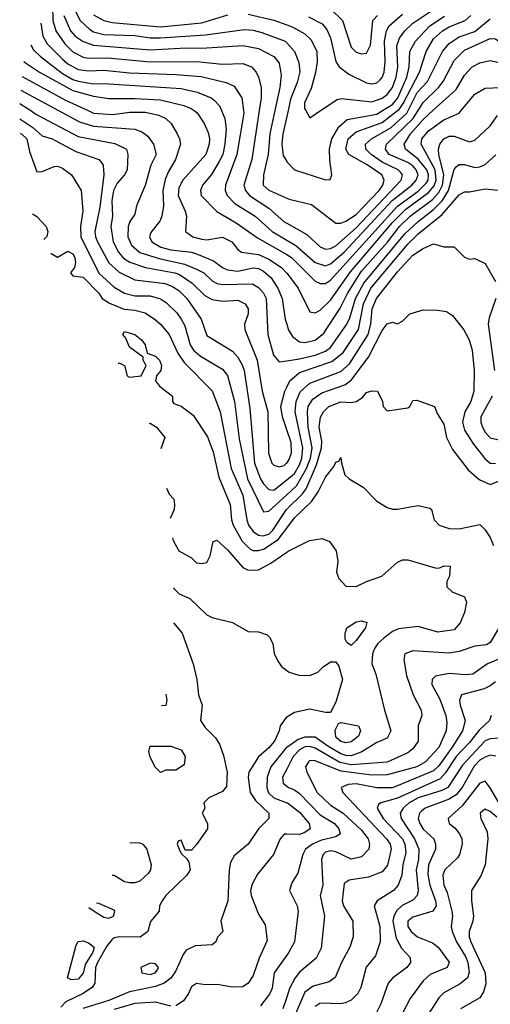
# Model space of a CAD drawing. Header units: inches. Extents: x 1793389 to 1900389, y 320802 to 470796.
# Tile 428 of 656: x 1828963 to 1830790, y 446528 to 450353. Entities that reach past the tile are written whole.
import ezdxf

# ---------------------------------------------------------------- set-up
doc = ezdxf.new("R2010")
doc.units = ezdxf.units.IN
doc.header["$MEASUREMENT"] = 0
for name, color, linetype in [('B8424', 7, 'Continuous'), ('B8425', 7, 'Continuous'), ('B8434', 7, 'Continuous'), ('B8435', 7, 'Continuous')]:
    doc.layers.add(name, color=color, linetype=linetype)

msp = doc.modelspace()

# ---------------------------------------------------------------- linework, layer by layer
at = {"layer": 'B8424', "color": 2}
for points, elevation in [([(1828964.3, 449968.3), (1829014.2, 449934.2), (1829050, 449902), (1829090, 449890.3), (1829180.9, 449840.9), (1829270, 449810.5), (1829279.9, 449799.9), (1829288, 449788), (1829290.4, 449750.4), (1829274.4, 449625.6), (1829254.9, 449530), (1829257, 449510), (1829265.7, 449490), (1829309.3, 449409.3), (1829350, 449372), (1829410, 449343.1), (1829527.8, 449327.8), (1829557.1, 449317.1), (1829581.6, 449301.6), (1829612, 449270), (1829668.2, 449190), (1829690, 449126), (1829790, 449065.5), (1829810, 449042), (1829828.5, 449010), (1829834.6, 448990), (1829857.3, 448842.7), (1829874.7, 448630), (1829898, 448570), (1829910, 448550.5), (1829930, 448528.5), (1829950, 448526), (1830000, 448566.1)], 354), ([(1829006, 450000), (1829026.5, 449986.5), (1829190, 449899.5), (1829332.7, 449872.7), (1829377.3, 449850), (1829383, 449830), (1829380.5, 449770), (1829370.6, 449750), (1829341.8, 449718.2), (1829328, 449690), (1829320.8, 449650), (1829323.6, 449590), (1829317.4, 449550), (1829326, 449490), (1829347.2, 449450), (1829366.5, 449426.5), (1829391.2, 449411.2), (1829451.2, 449391.2), (1829566, 449370), (1829583.1, 449363.1), (1829632.7, 449330), (1829681.6, 449281.6), (1829710, 449266.7), (1829750, 449259.5), (1829810, 449263), (1829838.8, 449250), (1829850.3, 449230.3), (1829850.4, 449210), (1829836.3, 449170), (1829837.3, 449150), (1829885.7, 449030), (1829904.2, 448910), (1829926.4, 448830), (1829928.6, 448668.6), (1829942, 448630), (1829950, 448622), (1829970, 448615.5), (1829990, 448621.6), (1829999.5, 448630), (1830000, 448630.7)], 358), ([(1829114.5, 450000), (1829196, 449956), (1829250, 449939.6), (1829410, 449928.4), (1829438, 449918), (1829460.6, 449900.6), (1829482.4, 449870), (1829493, 449830), (1829471.9, 449788.1), (1829450, 449708.7), (1829417.3, 449630), (1829410, 449598), (1829390.4, 449569.6), (1829383.8, 449550), (1829383.1, 449510), (1829397.5, 449477.5), (1829430, 449449), (1829505.1, 449425.1), (1829603, 449403), (1829650, 449384.6), (1829678, 449370), (1829710, 449339.3), (1829730, 449328.5), (1829750, 449324.2), (1829867.1, 449327.1), (1829890, 449312.7), (1829910.2, 449290.2), (1829920.3, 449270), (1829926.7, 449130), (1829948.2, 449050), (1829970, 449024), (1830000, 449028.3)], 362), ([(1829229.4, 450000), (1829250, 449990.4), (1829324.8, 449984.8), (1829390, 449994.3), (1829450, 449994.6), (1829502.9, 449982.9), (1829530.7, 449970), (1829550.7, 449950), (1829574, 449910), (1829584, 449890), (1829587.3, 449870), (1829568.4, 449810), (1829539.3, 449760.7), (1829527.8, 449732.2), (1829519.5, 449690), (1829521.6, 449630), (1829515.5, 449590), (1829507.7, 449570), (1829472.8, 449527.2), (1829467.7, 449510), (1829476.3, 449490), (1829511, 449470), (1829550, 449459.6), (1829630, 449450.3), (1829650, 449443.1), (1829716.3, 449416.3), (1829750.2, 449390.2), (1829770, 449381.7), (1829810, 449376.9), (1829870, 449388.9), (1829890, 449387.2), (1829910, 449376.5), (1829939.5, 449350), (1829965.7, 449310), (1829982, 449270), (1829994, 449190), (1830000, 449170.2)], 366), ([(1829640.4, 450000), (1829651.7, 449991.7), (1829679.1, 449950), (1829694.7, 449914.7), (1829700.4, 449890), (1829699.5, 449870), (1829686, 449830), (1829596.4, 449730), (1829580.5, 449699.5), (1829578, 449670), (1829606, 449610), (1829610.6, 449590), (1829607.3, 449530), (1829636, 449510), (1829670, 449500.3), (1829690, 449497.6), (1829750, 449508), (1829786.8, 449490), (1829810, 449461), (1829824.7, 449450), (1829890, 449440.9), (1829930, 449423.1), (1829979.3, 449390), (1829999.3, 449370), (1830000, 449369.1)], 370), ([(1829746.8, 450000), (1829759.3, 449970), (1829764.9, 449930), (1829760.3, 449870), (1829751.6, 449830), (1829737.6, 449802.4), (1829707.9, 449752.1), (1829673, 449710), (1829664.9, 449690), (1829667.7, 449670), (1829728.6, 449608.6), (1829803.8, 449563.8), (1829886, 449506), (1830000, 449440.6)], 374), ([(1829832.1, 450000), (1829833.4, 449990), (1829806, 449830), (1829762, 449710), (1829760.4, 449690), (1829768.4, 449670), (1829799.1, 449639.1), (1829878, 449590), (1829943.8, 449530), (1830000, 449496.6)], 378), ([(1829892.8, 450000), (1829864.2, 449810), (1829834, 449710), (1829839.5, 449690), (1829854.9, 449670), (1829930, 449621.3), (1829990, 449568.4), (1830000, 449562.7)], 382), ([(1829953.7, 450000), (1829934, 449910), (1829927.4, 449830), (1829910.4, 449750), (1829908.4, 449710), (1829930, 449690.6), (1830000, 449660.6)], 386), ([(1830000, 449977.4), (1829984.9, 449910), (1829980.9, 449870), (1829986.3, 449826.3), (1830000, 449802)], 390), ([(1828965.1, 449911.4), (1828970, 449910.3), (1828991.5, 449890), (1829001.3, 449841.3), (1829030, 449762.8), (1829050, 449763.8), (1829097, 449783), (1829110, 449783.8), (1829130, 449776.4), (1829164, 449750), (1829202, 449690), (1829208.7, 449610), (1829198.9, 449550), (1829200.9, 449510), (1829270, 449368.4), (1829330, 449314.4), (1829370, 449290.3), (1829410, 449281.1), (1829470, 449281.1), (1829510, 449268.4), (1829532.8, 449252.8), (1829573.9, 449213.9), (1829590.4, 449190), (1829603.8, 449163.8), (1829625.7, 449090), (1829638.4, 449070), (1829665.4, 449045.4), (1829750, 448995.5), (1829770, 448970.7), (1829797.4, 448870), (1829815.1, 448724.9), (1829848.1, 448570), (1829910, 448441), (1829930, 448444), (1830000, 448507.7)], 350), ([(1829012.9, 449598.9), (1829030, 449588.4), (1829066, 449550), (1829072.2, 449530), (1829068.4, 449511.6), (1829057.1, 449499.7)], 346), ([(1829084.3, 449445.4), (1829085.1, 449445.1), (1829110, 449430.5), (1829150, 449453.4), (1829170, 449444), (1829177.6, 449430), (1829180.5, 449410), (1829176, 449390), (1829161, 449370), (1829170, 449358), (1829210, 449353.4), (1829270, 449290.5), (1829283.8, 449270), (1829312.4, 449252.4), (1829369, 449229), (1829410, 449225.3), (1829450, 449214.4), (1829490, 449187.7), (1829510.3, 449170.3), (1829543, 449130), (1829577.8, 449057.8), (1829601.2, 449021.2), (1829710, 448910.8), (1829741.3, 448830), (1829784.6, 448610), (1829830, 448506), (1829844.6, 448410), (1829851.8, 448390), (1829870, 448364.9), (1829890, 448350.3), (1829907.7, 448347.7), (1829930, 448354.6), (1829946.6, 448370), (1829998.5, 448450), (1830000, 448451.5)], 346), ([(1829345.4, 449016.1), (1829350, 449020.7), (1829370.4, 449010.4), (1829381, 448970), (1829390, 448964), (1829435.3, 448970), (1829454, 449010), (1829442, 449030), (1829442, 449042), (1829390, 449081.2), (1829375.5, 449115.5), (1829364, 449130), (1829370, 449142), (1829410, 449130.7), (1829436, 449110), (1829451, 449090), (1829458, 449058), (1829490, 449046), (1829506, 449030), (1829513.4, 449010), (1829510.6, 448990), (1829494.8, 448970), (1829490.7, 448950), (1829506, 448930), (1829556, 448890), (1829556, 448870), (1829562, 448862), (1829590, 448851.3), (1829636.5, 448816.5), (1829692.9, 448732.9), (1829713.9, 448673.9), (1829736.3, 448576.3), (1829780.3, 448470), (1829785.3, 448410), (1829792, 448390), (1829827, 448327), (1829856.9, 448296.9), (1829870.3, 448290.3), (1829890, 448290.3), (1829910, 448296.5), (1829966.4, 448333.6), (1830000, 448378.2)], 342), ([(1830000, 448760.2), (1829982.9, 448810), (1829977.6, 448850), (1829992.8, 448910), (1830000, 448925.4)], 358), ([(1829466.6, 448784.8), (1829470, 448786), (1829494.8, 448770), (1829526.8, 448730), (1829511.4, 448686.1)], 338), ([(1829533.8, 448533.4), (1829543, 448510), (1829562, 448490), (1829564.9, 448470), (1829563.1, 448450), (1829547.5, 448415.7)], 338), ([(1829556.3, 448339.9), (1829559.1, 448330), (1829581, 448290), (1829630, 448262.8), (1829650, 448243), (1829670, 448240.7), (1829690, 448244.7), (1829702.7, 448270), (1829714.6, 448325.4), (1829729.2, 448330.8), (1829770, 448293.4), (1829830, 448225.5), (1829850, 448214.9), (1829890, 448215.5), (1829938.4, 448241.6), (1830000, 448284)], 338), ([(1829560.5, 448145.8), (1829562.5, 448142.5), (1829582.6, 448122.6), (1829623.8, 448103.8), (1829690, 448041), (1829710, 448031), (1829790, 448011), (1829850, 447976), (1829890, 447974.8), (1829923.5, 447963.5), (1829933.7, 447953.7), (1829946, 447930), (1829951.3, 447891.3), (1829963.6, 447863.6), (1829979.6, 447839.6), (1830000, 447825.1)], 334), ([(1829560.5, 448010.2), (1829594, 447970), (1829637.3, 447850), (1829651, 447790), (1829658, 447730), (1829672, 447690), (1829664.7, 447630), (1829683.5, 447603.5), (1829723.5, 447563.5), (1829738.5, 447538.5), (1829754.4, 447494.4), (1829768.9, 447430), (1829765.7, 447374.3), (1829750, 447354.5), (1829698, 447330), (1829678, 447310), (1829682, 447290), (1829672, 447270), (1829692, 447230), (1829692, 447210), (1829650, 447148), (1829630, 447126), (1829606, 447126), (1829590, 447166), (1829578, 447162), (1829574, 447150), (1829582, 447130), (1829590, 447114), (1829612.7, 447092.7), (1829619.6, 447079.6), (1829624.7, 447050), (1829612, 447030), (1829531, 446950), (1829516, 446930), (1829506, 446910), (1829504.7, 446890), (1829470.6, 446849.4), (1829460.7, 446810), (1829431.5, 446788.5), (1829350, 446789.7), (1829330, 446785.6), (1829321.3, 446778.7), (1829303.4, 446756.6), (1829265, 446690), (1829257.8, 446670), (1829254.4, 446610), (1829246.3, 446593.7), (1829210.2, 446569.8), (1829143, 446537), (1829123.6, 446516.4)], 330), ([(1829530.4, 447732.1), (1829534.8, 447710), (1829530, 447689.2), (1829514.1, 447686.9)], 326), ([(1830000, 447643.2), (1829998, 447642), (1829974.8, 447610), (1829970.6, 447590), (1829952.4, 447550), (1829930, 447523.6), (1829890.2, 447489.8), (1829853, 447430), (1829850.5, 447409.5), (1829858, 447350), (1829879, 447319), (1829930.2, 447270.2), (1829930.4, 447250), (1829890.4, 447209.6), (1829850.4, 447149.6), (1829795.9, 447104.1), (1829782, 447078), (1829776.3, 447050), (1829770.7, 446930), (1829744, 446850), (1829752, 446810), (1829731.1, 446788.9), (1829724.7, 446770), (1829710, 446759), (1829645.1, 446754.9), (1829610, 446738), (1829598.3, 446721.7), (1829570, 446657.2), (1829550, 446629.2), (1829524.7, 446610), (1829490, 446597), (1829390, 446575.8), (1829310, 446542), (1829208.4, 446511.6)], 334), ([(1830000, 447525.6), (1829996.7, 447523.3), (1829937.6, 447450), (1829924.2, 447410), (1829923.1, 447370), (1829929.2, 447349.2), (1829949.3, 447329.3), (1830000, 447311)], 338), ([(1830000, 447441.7), (1829983.7, 447410), (1829986.4, 447386.4), (1830000, 447375.5)], 342), ([(1830000, 447188.8), (1829990, 447189), (1829974.8, 447170), (1829948, 447110), (1829886.9, 447033.1), (1829865.5, 446994.5), (1829859.3, 446970), (1829861.6, 446950), (1829890, 446878), (1829916.7, 446836.7), (1829924.5, 446775.5), (1829893.4, 446706.6), (1829870, 446639), (1829850.3, 446609.7), (1829830, 446596), (1829790, 446594.5), (1829730, 446604.5), (1829682.7, 446602.7), (1829650, 446608.7), (1829630, 446595.3), (1829619.1, 446570), (1829598.6, 446541.4), (1829570, 446522)], 338), ([(1829390.9, 447156.7), (1829430, 447155.5), (1829441, 447150), (1829457.3, 447130), (1829473.4, 447070), (1829470.7, 447050), (1829463.4, 447036.6), (1829430, 447006.6), (1829410, 446999.3), (1829390, 446999)], 326), ([(1829390, 446999), (1829370, 447004), (1829330, 447028.7), (1829322.1, 447027.7)], 326), ([(1829231.3, 446903.8), (1829252, 446890), (1829290, 446866.8), (1829310, 446862.8), (1829328, 446870), (1829333.2, 446890), (1829330, 446893.2), (1829270, 446919), (1829260.9, 446920.6)], 330), ([(1830000, 446718.9), (1829950.6, 446650), (1829943.8, 446590), (1829933, 446567), (1829897.7, 446522.3)], 342), ([(1829550, 446520.7), (1829490, 446536.4), (1829410, 446530.9), (1829330, 446507.1)], 338), ([(1830000, 446555.6), (1829984.4, 446510)], 346)]:
    msp.add_lwpolyline(points, dxfattribs=dict(at, elevation=elevation))
for points, elevation in [([(1829510, 447428.7), (1829490, 447448), (1829470, 447488), (1829465.2, 447510), (1829469.5, 447530.5), (1829550, 447530.7), (1829590, 447516), (1829606, 447490), (1829602, 447458), (1829570, 447438), (1829530, 447438)], 326), ([(1829163.2, 446623.2), (1829148.7, 446630), (1829182, 446758), (1829190, 446771.3), (1829210, 446774.8), (1829230, 446766.8), (1829252.2, 446750), (1829247.7, 446730), (1829218, 446682), (1829210, 446649), (1829190, 446625.1)], 326), ([(1829470, 446687), (1829434, 446670), (1829438, 446650), (1829470, 446643), (1829488.7, 446650), (1829498.9, 446661.1), (1829502.7, 446670), (1829490, 446685.2)], 334)]:
    msp.add_lwpolyline(points, close=True, dxfattribs=dict(at, elevation=elevation))
at = {"layer": 'B8425', "color": 2}
for p, q in [((1828967.7, 450079.2, 362), (1829114.5, 450000, 362)), ((1828963.4, 450028.1, 358), (1829006, 450000, 358))]:
    msp.add_line(p, q, dxfattribs=at)
for points, elevation in [([(1829089.5, 450464.7), (1829091.5, 450350), (1829104.2, 450310), (1829139.1, 450259.1), (1829170, 450228.7), (1829210, 450207.4), (1829230, 450203.6), (1829304.8, 450204.8), (1829470, 450190.2), (1829650, 450191.5), (1829750, 450180.3), (1829830, 450183.8), (1829862.8, 450170), (1829880.7, 450150), (1829890.5, 450130), (1829900.4, 450090), (1829900.3, 450050), (1829892.8, 450000)], 382), ([(1829177.7, 450390), (1829198.7, 450350), (1829235.8, 450315.8), (1829250, 450306.3), (1829290, 450296.5), (1829410, 450292.4), (1829470, 450283.2), (1829510, 450282.4), (1829685.1, 450294.9), (1829835.8, 450315.8), (1829870, 450313.1), (1829903.8, 450303.8), (1829993.4, 450270), (1830000, 450262.9)], 390), ([(1829135.2, 450370), (1829160.3, 450310), (1829179.3, 450290), (1829209.2, 450269.2), (1829250, 450254.3), (1829470, 450236.5), (1829610, 450244), (1829670, 450242.3), (1829830, 450253.4), (1829890, 450242), (1829950.3, 450210.3), (1829970, 450184.7), (1829978, 450138), (1829973.4, 450090), (1829953.7, 450000)], 386), ([(1829250, 450372.2), (1829290, 450350.3), (1829322.6, 450342.6), (1829510, 450325.8), (1829670, 450341.5), (1829771.8, 450371.8)], 394), ([(1829850, 450374.9), (1829950, 450351.7), (1830000, 450333.2)], 394), ([(1829044.8, 450340.5), (1829053.1, 450290), (1829070, 450259.3), (1829130, 450199.5), (1829150, 450181.7), (1829190, 450160.2), (1829230, 450154.9), (1829290, 450157.7), (1829390, 450146.5), (1829570, 450140.8), (1829667.9, 450132.1), (1829764.7, 450110), (1829795.8, 450095.8), (1829825.5, 450050), (1829832.1, 450000)], 378), ([(1829006.3, 450256.3), (1829016.3, 450236.3), (1829043.8, 450210), (1829130, 450144.4), (1829170, 450120.7), (1829190, 450114.4), (1829250, 450104.4), (1829290, 450105.2), (1829590, 450086), (1829652.4, 450072.4), (1829706.8, 450050), (1829719.9, 450039.9), (1829738.9, 450018.9), (1829746.8, 450000)], 374), ([(1828979.5, 450191.1), (1828985.5, 450185.5), (1829040.5, 450150), (1829170, 450078), (1829250, 450056.5), (1829310, 450047), (1829410, 450047.7), (1829510, 450042.3), (1829600.3, 450020.3), (1829628.7, 450008.7), (1829640.4, 450000)], 370), ([(1828973.3, 450132.7), (1829141.3, 450041.3), (1829229.4, 450000)], 366)]:
    msp.add_lwpolyline(points, dxfattribs=dict(at, elevation=elevation))
at = {"layer": 'B8434', "color": 2}
for points, elevation in [([(1830000, 449802), (1830000.7, 449800.7), (1830030.4, 449770.4), (1830150, 449731.3), (1830168, 449732), (1830175.3, 449750), (1830167, 449807), (1830166.3, 449850), (1830175.4, 449890), (1830202.6, 449937.4), (1830234.6, 449965.4), (1830350, 449986.7), (1830371.2, 450000)], 390), ([(1830005, 450000), (1830000, 449977.4)], 390), ([(1830000, 449369.1), (1830043.8, 449310), (1830090, 449218), (1830110, 449214.8), (1830130, 449224.9), (1830170, 449263.8), (1830246.9, 449373.1), (1830410, 449565.8), (1830462.4, 449617.6), (1830550, 449681.6), (1830572, 449708), (1830580.2, 449730), (1830576, 449770), (1830521.3, 449870), (1830524.7, 449890), (1830550, 449921.3), (1830610, 449964.9), (1830670, 449990.6), (1830677.7, 450000)], 370), ([(1830000, 449496.6), (1830035.5, 449475.5), (1830110, 449410.3), (1830150, 449396.5), (1830170, 449404.6), (1830223.1, 449450), (1830409.4, 449650.6), (1830485.1, 449710), (1830502.6, 449730), (1830509.7, 449750), (1830502.3, 449770), (1830490, 449785.1), (1830470, 449798.8), (1830397.6, 449830), (1830383.6, 449850), (1830387.8, 449870), (1830490, 449968), (1830510, 450000)], 378), ([(1830000, 449660.6), (1830010, 449656.3), (1830095.6, 449635.6), (1830190, 449562.8), (1830210, 449563), (1830230, 449570.4), (1830270, 449597), (1830358.3, 449690), (1830372.6, 449710), (1830378.7, 449730), (1830369.5, 449750), (1830311.6, 449790), (1830241.6, 449830), (1830229.7, 449850), (1830238.7, 449890), (1830270, 449918), (1830370, 449953.4), (1830430.3, 450000)], 386), ([(1830000, 449440.6), (1830018.4, 449430), (1830110, 449337.1), (1830130, 449328.2), (1830150, 449328.4), (1830170, 449341.3), (1830430, 449629.2), (1830510, 449687.3), (1830541.5, 449718.5), (1830548.8, 449730), (1830550.6, 449750), (1830543.5, 449770), (1830510, 449810.9), (1830460.5, 449850), (1830456.3, 449870), (1830481, 449910), (1830530, 449966), (1830567.1, 450000)], 374), ([(1830000, 449562.7), (1830078.3, 449518.3), (1830130, 449470.6), (1830150, 449462.4), (1830170, 449464.9), (1830190, 449475.3), (1830270, 449544.9), (1830444.7, 449730), (1830449.6, 449750), (1830441.3, 449761.3), (1830432, 449770), (1830370, 449800.3), (1830327.6, 449830), (1830307.6, 449850), (1830305.6, 449870), (1830329.5, 449890), (1830404.8, 449935.2), (1830466.4, 449990), (1830471.5, 450000)], 382), ([(1830000, 449170.2), (1830007, 449147), (1830022, 449122), (1830050, 449101.6), (1830070, 449099.5), (1830110, 449108.8), (1830144.1, 449135.9), (1830208, 449232), (1830236.1, 449290), (1830290, 449376.5), (1830391, 449489), (1830438, 449550), (1830479.1, 449590), (1830565.4, 449654.6), (1830590, 449681.5), (1830604.1, 449710), (1830609.9, 449750), (1830589.8, 449830), (1830589.7, 449850.3), (1830594.5, 449870), (1830609.4, 449890), (1830630, 449900.4), (1830650, 449900.4), (1830710, 449879.3), (1830730, 449884.9), (1830790, 449941), (1830818.6, 449981.4)], 366), ([(1830073.6, 450000), (1830090, 449972), (1830131.2, 450000)], 394), ([(1830000, 449028.3), (1830050, 449035.6), (1830109.8, 449050.2), (1830150, 449066), (1830170, 449079.5), (1830232.8, 449170), (1830244.8, 449195.2), (1830266.8, 449270), (1830299.3, 449330), (1830458.8, 449521.2), (1830510, 449569.1), (1830570, 449615.8), (1830603.8, 449650), (1830628.2, 449690), (1830650, 449771), (1830658, 449782), (1830670, 449790.6), (1830689.5, 449790.5), (1830730, 449779.3), (1830750, 449781.6), (1830770, 449790.6), (1830811.2, 449828.8)], 362), ([(1830000, 448925.4), (1830011.6, 448950), (1830050, 448982.6), (1830175, 449025), (1830219.6, 449060.4), (1830279.1, 449150), (1830298, 449250), (1830326.6, 449310), (1830470, 449480.9), (1830510, 449520.9), (1830603.3, 449596.7), (1830670, 449673.4), (1830690, 449684), (1830710, 449684), (1830770, 449696.3), (1830834, 449690)], 358), ([(1830000, 448566.1), (1830029.7, 448590), (1830050, 448624.4), (1830058.5, 448650), (1830062.5, 448690), (1830033.1, 448830), (1830036, 448870), (1830052.7, 448907.3), (1830090, 448941.7), (1830210, 448986.3), (1830243.3, 449016.7), (1830316.1, 449130), (1830327, 449170), (1830332, 449230), (1830348.5, 449270), (1830430, 449374), (1830490, 449438.4), (1830530, 449464), (1830570, 449482), (1830610, 449471.3), (1830650, 449471.3), (1830690.7, 449430.7), (1830710, 449422.8), (1830730, 449426), (1830770, 449406), (1830810, 449336)], 354), ([(1830812.2, 449270), (1830785.5, 449194.5), (1830782.4, 449170), (1830806.7, 448990)], 354), ([(1830000, 448507.7), (1830037.9, 448542.1), (1830076.8, 448610), (1830092.2, 448650), (1830098.5, 448690), (1830083.8, 448770), (1830080.4, 448830), (1830082.6, 448850), (1830101.1, 448878.9), (1830136.3, 448903.7), (1830225.2, 448934.8), (1830250, 448952.2), (1830317.4, 449042.6), (1830370, 449146), (1830390, 449172), (1830410, 449178), (1830430, 449172), (1830450, 449182), (1830478, 449210), (1830530, 449226), (1830585.4, 449225.4), (1830619.6, 449219.6), (1830643.6, 449203.6), (1830688, 449148), (1830708, 449110), (1830719.3, 449070), (1830728, 448990), (1830726, 448910), (1830714.4, 448870), (1830692, 448830), (1830682.6, 448790), (1830690, 448758.8), (1830724.5, 448704.5), (1830769, 448649), (1830790, 448630.5), (1830810, 448628.4)], 350), ([(1830000, 448451.5), (1830060.4, 448510), (1830075.1, 448530), (1830115.6, 448624.4), (1830134.8, 448690), (1830136.3, 448716.3), (1830126, 448770), (1830131.1, 448808.9), (1830142.9, 448830), (1830163.7, 448850), (1830210, 448868.4), (1830250, 448865.5), (1830269.6, 448870.4), (1830294.5, 448885.5), (1830310, 448904.7), (1830330, 448911.3), (1830352, 448910), (1830372, 448870), (1830374, 448850), (1830390, 448834), (1830470, 448844.7), (1830478, 448850), (1830490, 448874), (1830504.7, 448875.3), (1830574, 448850), (1830583.6, 448823.6), (1830610, 448782), (1830620.5, 448730), (1830643.1, 448683.1), (1830703.8, 448603.8), (1830746.6, 448566.6), (1830790, 448548), (1830849.8, 448570.2)], 346), ([(1830797.6, 448890), (1830754, 448810), (1830754, 448790), (1830760.3, 448770), (1830770, 448750.7), (1830790, 448728.2), (1830870, 448710.4)], 354), ([(1830000, 448630.7), (1830010, 448644), (1830018.3, 448670), (1830017.3, 448710), (1830000, 448760.2)], 358), ([(1830000, 448378.2), (1830030, 448418), (1830097.2, 448482.8), (1830121.4, 448518.6), (1830150, 448576), (1830183.1, 448616.9), (1830190, 448634), (1830202, 448638), (1830210, 448652), (1830212, 448630), (1830225.4, 448585.4), (1830242, 448570), (1830296.8, 448536.8), (1830350, 448482), (1830390, 448458), (1830410, 448451.3), (1830430, 448451.3), (1830510, 448466), (1830556, 448456), (1830562, 448450), (1830572, 448410), (1830592, 448390), (1830630, 448376), (1830670, 448374.8), (1830750, 448392), (1830770.9, 448370.9), (1830790, 448342), (1830802.8, 448310)], 342), ([(1830000, 448284), (1830008.7, 448290), (1830088, 448330), (1830138, 448338), (1830166.4, 448326.4), (1830191.3, 448290), (1830198, 448250), (1830192.7, 448207.3), (1830202, 448182), (1830230, 448152), (1830270, 448151.3), (1830309.3, 448170.7), (1830369.1, 448190.9), (1830430, 448246), (1830450, 448254.8), (1830470, 448254.8), (1830576.4, 448223.6), (1830590, 448222), (1830611.1, 448231.1), (1830634, 448230), (1830631.3, 448191.3), (1830622, 448170), (1830622, 448150), (1830642, 448130), (1830690, 448110.7), (1830698, 448090), (1830690.6, 448050), (1830673.4, 448010), (1830650, 447982.7), (1830586.8, 447973.2), (1830510, 447995.1), (1830433.8, 447986.2), (1830410, 447975.6), (1830376.3, 447950), (1830354, 447930), (1830340.5, 447910), (1830333, 447890), (1830330.7, 447850), (1830346, 447810), (1830379.1, 447670), (1830404, 447590), (1830390, 447561.2), (1830350, 447545.1), (1830292, 447508), (1830250, 447492.9), (1830230, 447493.8), (1830210, 447501.2), (1830158.9, 447530), (1830110, 447565.1), (1830070, 447565.8), (1830044, 447556), (1830000, 447525.6)], 338), ([(1830825.5, 447994.5), (1830790, 447934), (1830775.3, 447924.7), (1830730, 447919.5), (1830670, 447898.4), (1830630, 447891.6), (1830490, 447900.9), (1830458, 447890), (1830454.4, 447865.6), (1830465.1, 447805.1), (1830490.3, 447730.3), (1830522, 447670), (1830524.9, 447650), (1830510.5, 447610), (1830510.6, 447550), (1830490, 447520.9), (1830470, 447505.1), (1830390, 447468.4), (1830250, 447457.5), (1830206.6, 447466.6), (1830110, 447522.8), (1830090, 447529.8), (1830070, 447527.6), (1830050, 447516.4), (1830024.9, 447490), (1830000, 447441.7)], 342), ([(1830850, 447879.8), (1830778.8, 447850), (1830722, 447810), (1830692.3, 447807.7), (1830630, 447813), (1830577.5, 447802.5), (1830564, 447790), (1830563, 447770), (1830593.8, 447713.8), (1830617.1, 447650), (1830622, 447622), (1830619.5, 447590), (1830590, 447526), (1830539.3, 447470), (1830504.9, 447450), (1830390, 447419.2), (1830330, 447418.2), (1830210, 447433.2), (1830110, 447473), (1830090, 447474.5), (1830084, 447470), (1830073.4, 447450), (1830078, 447430), (1830118.4, 447350), (1830170, 447301.3), (1830219.5, 447270), (1830290, 447204.4), (1830315.8, 447170), (1830321.6, 447150), (1830319.1, 447130), (1830290, 447100.9), (1830250, 447091.8), (1830190, 447120.5), (1830170, 447124.2), (1830150, 447118.4), (1830141.6, 447110), (1830134.9, 447090), (1830139.5, 446990), (1830130.4, 446950), (1830146, 446870), (1830134.2, 446745.8), (1830113.7, 446706.3), (1830050, 446652), (1830032.2, 446630), (1830011.3, 446588.7), (1830000, 446555.6)], 346), ([(1830000, 447825.1), (1830010, 447818), (1830046.4, 447806.4), (1830090, 447804.7), (1830121.2, 447818.8), (1830140.9, 447839.1), (1830170, 447858), (1830190, 447858), (1830202, 447842), (1830217.1, 447790), (1830190, 447702), (1830170, 447662), (1830150, 447661.2), (1830090, 447674), (1830030, 447661.2), (1830000, 447643.2)], 334), ([(1830810, 447780.7), (1830790, 447764.7), (1830766.5, 447753.5), (1830678.8, 447730), (1830670.6, 447710), (1830673, 447690), (1830692.4, 447630), (1830682.6, 447590), (1830645.2, 447530), (1830590, 447454.7), (1830570, 447434.8), (1830410, 447368.5), (1830350, 447368.5), (1830270, 447384.7), (1830238.4, 447381.6), (1830211, 447370), (1830217.3, 447350), (1830386.7, 447170), (1830401.3, 447150), (1830404.9, 447130), (1830391.4, 447068.6), (1830370, 447042), (1830318, 447022), (1830242, 447010), (1830223.4, 446996.6), (1830214.9, 446930), (1830220.5, 446910), (1830256.3, 446850), (1830258, 446790), (1830245.5, 446750), (1830212.7, 446690), (1830188.4, 446631.6), (1830165.1, 446614.9), (1830102.3, 446597.7), (1830070, 446574.5), (1830034, 446490)], 350), ([(1830793.4, 447650), (1830787.7, 447630), (1830746.6, 447593.4), (1830710, 447545.1), (1830657.3, 447490), (1830614.8, 447425.2), (1830595.8, 447404.2), (1830430, 447328.6), (1830364.7, 447310), (1830356.3, 447303.7), (1830350.6, 447290), (1830373.7, 447250), (1830449, 447170), (1830458.5, 447150), (1830462, 447118), (1830450.3, 447070), (1830447.2, 447030), (1830433, 446990), (1830414, 446970), (1830350.8, 446930), (1830338.8, 446910), (1830362, 446830), (1830363, 446770), (1830344.1, 446715.9), (1830308.4, 446671.6), (1830287.1, 446592.9), (1830275.5, 446570), (1830250, 446543.7), (1830226.6, 446533.4), (1830210, 446529.6), (1830130, 446531.6), (1830110, 446519.5)], 354), ([(1830822, 447562), (1830790, 447559.7), (1830770, 447551.1), (1830682.6, 447457.4), (1830624.9, 447370), (1830602, 447358), (1830510, 447329.8), (1830475.8, 447310), (1830452, 447290), (1830440.3, 447270), (1830443.7, 447250), (1830495.6, 447170), (1830512.9, 447130), (1830511.5, 447091.5), (1830502.7, 447050), (1830510.3, 446969.7), (1830506.4, 446950), (1830490, 446931.8), (1830448.2, 446911.8), (1830427.3, 446892.7), (1830415.6, 446870), (1830412.4, 446850), (1830424.9, 446784.9), (1830445.1, 446745.1), (1830478.8, 446710), (1830480.7, 446690), (1830466.8, 446670), (1830410.4, 446629.6), (1830394, 446610), (1830365.5, 446530), (1830346.6, 446493.4)], 358), ([(1830812.2, 447492.2), (1830790, 447496.3), (1830770, 447488.4), (1830750, 447475.6), (1830727.6, 447452.4), (1830681.5, 447370), (1830658.1, 447341.9), (1830630, 447324.2), (1830537.3, 447290), (1830522.5, 447277.5), (1830515.5, 447270), (1830510.4, 447250), (1830516.4, 447230), (1830530, 447208.2), (1830570.5, 447170), (1830577.1, 447150), (1830577.1, 447130), (1830550.3, 447070), (1830548.1, 447031.9), (1830555.8, 446990), (1830578, 446930), (1830579.5, 446910), (1830566.8, 446890), (1830490, 446866.6), (1830470.7, 446850), (1830470.5, 446830), (1830483, 446810), (1830507.3, 446790), (1830566, 446766), (1830587.7, 446750), (1830630, 446691.3), (1830622.8, 446670), (1830556.4, 446643.6), (1830530, 446619.3), (1830479.1, 446550), (1830448, 446490)], 362), ([(1830000, 447375.5), (1830006.8, 447370), (1830030, 447361.3), (1830050, 447346.7), (1830130, 447263.7), (1830184.9, 447230), (1830201.6, 447210), (1830207.3, 447190), (1830190, 447178.4), (1830134.6, 447165.4), (1830100.5, 447150), (1830072.4, 447130), (1830062.4, 447110), (1830042.8, 447037.2), (1830019.8, 447000.2), (1830011, 446970), (1830040.7, 446910), (1830044.9, 446890), (1830030.5, 446770), (1830008, 446730), (1830000, 446718.9)], 342), ([(1830830, 447300.5), (1830790, 447369.3), (1830770, 447394), (1830750, 447386.6), (1830681.6, 447298.4), (1830626.8, 447250), (1830631, 447230), (1830652.7, 447212.7), (1830670.7, 447190), (1830679.1, 447170), (1830680.5, 447150), (1830670.6, 447110), (1830662.8, 447097.2), (1830613.4, 447050), (1830606.4, 447030), (1830610.4, 446990), (1830622.5, 446962.5), (1830641.1, 446890), (1830643.1, 446870), (1830638, 446830), (1830641.6, 446810), (1830658.9, 446770), (1830693.9, 446713.9), (1830702.7, 446690), (1830708.3, 446651.7), (1830702, 446630), (1830673.5, 446606.5), (1830610, 446572.3), (1830590, 446553.2), (1830538, 446470)], 366), ([(1830000, 447311), (1830002.8, 447310), (1830050, 447274.4), (1830087.7, 447230), (1830090.5, 447210), (1830070, 447195.1), (1830050, 447187.8), (1830000, 447188.8)], 338), ([(1830815.2, 447255.2), (1830790, 447276.2), (1830770, 447285.2), (1830761.1, 447278.9), (1830751, 447270), (1830754, 447250), (1830777.6, 447197.6), (1830780.4, 447170), (1830770.4, 447070), (1830753.3, 447026.7), (1830717.3, 446970), (1830717.1, 446930), (1830724.4, 446870), (1830722.4, 446850), (1830708.7, 446810), (1830708.8, 446790), (1830715.3, 446770), (1830770.2, 446650), (1830772.7, 446607.3), (1830763.4, 446576.6), (1830750, 446552.7), (1830674.8, 446510)], 370)]:
    msp.add_lwpolyline(points, dxfattribs=dict(at, elevation=elevation))
at = {"layer": 'B8434', "color": 2, "elevation": 334}
for points in [[(1830250, 447922), (1830233.6, 447933.6), (1830226.6, 447946.6), (1830226.6, 447970), (1830233.2, 447990), (1830270, 448013.4), (1830290, 448017.3), (1830310.8, 448010.8), (1830306, 447990), (1830270, 447941.2)], [(1830230, 447544.2), (1830210, 447548.2), (1830190, 447565.2), (1830187.7, 447592.3), (1830200.9, 447619.1), (1830210, 447622.8), (1830278, 447610), (1830286.8, 447590), (1830279.1, 447570), (1830250, 447547.6)]]:
    msp.add_lwpolyline(points, close=True, dxfattribs=at)
at = {"layer": 'B8435', "color": 2}
for points, elevation in [([(1830131.2, 450000), (1830196, 450044), (1830212.7, 450047.3), (1830330, 450033.7), (1830370, 450048.9), (1830390, 450062.6), (1830410.9, 450090), (1830425.3, 450130), (1830431.9, 450170), (1830427.5, 450252.5), (1830437.8, 450282.2), (1830458.7, 450310), (1830490, 450340.3), (1830590, 450407.4)], 394), ([(1830170, 450395.3), (1830216.3, 450350), (1830250, 450246.8), (1830270, 450227.7), (1830290, 450220.7), (1830310, 450224), (1830325.8, 450254.2), (1830334, 450350), (1830352, 450370)], 402), ([(1830085.1, 450365.1), (1830137.1, 450337.1), (1830155.6, 450315.6), (1830170, 450282.8), (1830190.4, 450190.4), (1830204, 450170), (1830241.4, 450141.4), (1830310, 450108.2), (1830330, 450104.4), (1830350, 450108.4), (1830361.7, 450118.3), (1830370.9, 450129.1), (1830378, 450150), (1830382.6, 450190), (1830379.2, 450270), (1830386.9, 450310), (1830397.6, 450330), (1830450, 450374.9)], 398), ([(1830371.2, 450000), (1830410, 450024.4), (1830430.7, 450050), (1830466, 450130), (1830475.6, 450170), (1830478.3, 450230), (1830499.6, 450270), (1830555.1, 450330), (1830613, 450367)], 390), ([(1830430.3, 450000), (1830435.8, 450004.2), (1830452.6, 450027.4), (1830515.6, 450150), (1830541.3, 450230), (1830570, 450279.5), (1830604.2, 450310), (1830630, 450326.3), (1830692.7, 450350), (1830714.5, 450370)], 386), ([(1830471.5, 450000), (1830506.8, 450070), (1830547, 450113), (1830604.7, 450230), (1830630, 450260.4), (1830670, 450287.2), (1830730, 450307.6), (1830790, 450357)], 382), ([(1830510, 450000), (1830530, 450032), (1830589.7, 450090), (1830606.9, 450113.1), (1830650, 450194.9), (1830690, 450235.3), (1830790, 450280.4), (1830810, 450279.3), (1830850.7, 450250), (1830890, 450233.4), (1830930, 450230.3), (1830950, 450239.3), (1830966, 450254), (1831007.3, 450310), (1831036.2, 450370)], 378), ([(1830567.1, 450000), (1830657.4, 450082.6), (1830690, 450137.3), (1830719.3, 450170), (1830750, 450186), (1830790, 450194.4), (1830870, 450176.5), (1830950, 450175.2), (1830990, 450183.1), (1831043.7, 450210), (1831067.3, 450230), (1831082.4, 450250), (1831102.6, 450297.4), (1831143.7, 450370)], 374), ([(1830677.7, 450000), (1830730, 450064), (1830770, 450087.3), (1830830, 450090.6), (1830966.2, 450126.2), (1831010, 450138.3), (1831070, 450167), (1831094, 450186), (1831129.7, 450230), (1831235.1, 450370)], 370), ([(1830000, 450333.2), (1830024.2, 450324.2), (1830070, 450298.4), (1830095.2, 450275.2), (1830117, 450230), (1830118, 450190), (1830111.4, 450148.6), (1830094.4, 450085.6), (1830068.5, 450030), (1830068.5, 450008.5), (1830073.6, 450000)], 394), ([(1830000, 450262.9), (1830030.4, 450230), (1830047.1, 450187.1), (1830050.3, 450150.3), (1830040.3, 450110), (1830015.1, 450044.9), (1830005, 450000)], 390)]:
    msp.add_lwpolyline(points, dxfattribs=dict(at, elevation=elevation))

doc.saveas('drawing.dxf')
